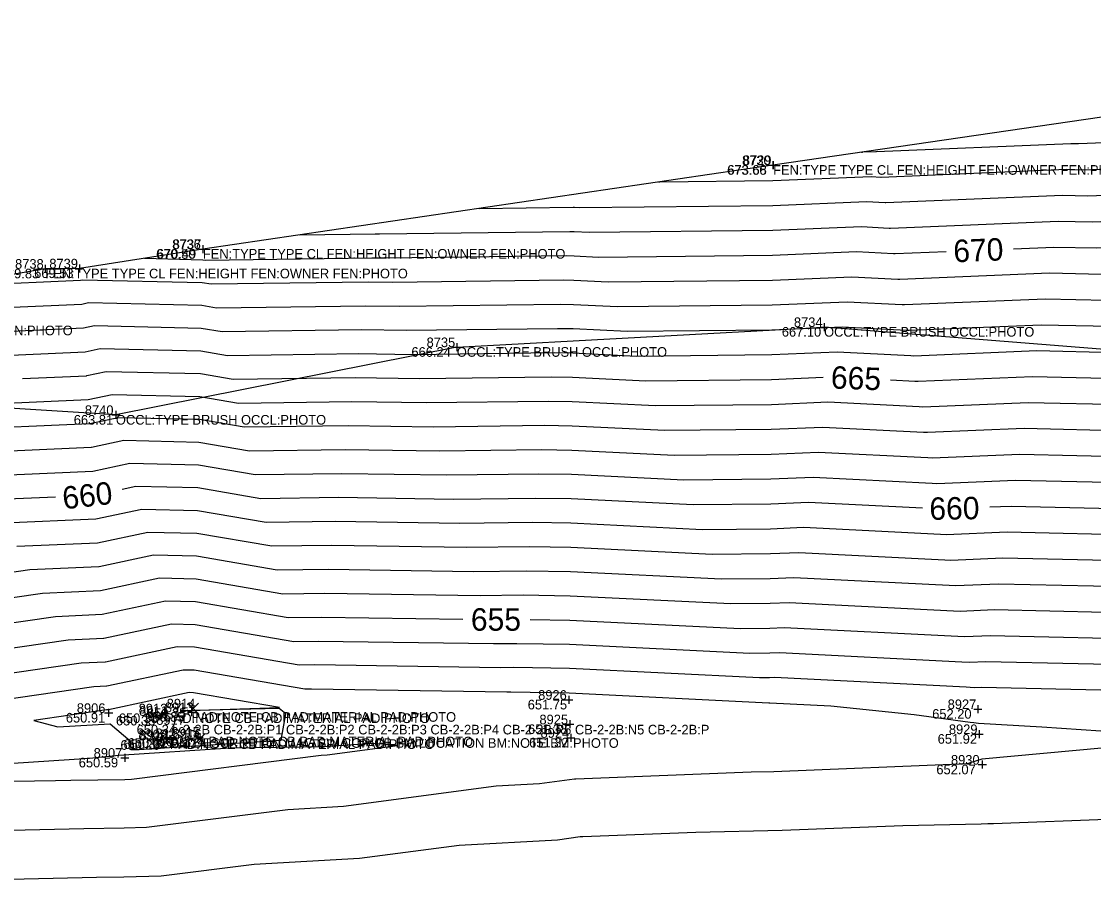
# Model space of a CAD drawing. Extents: x 2129350 to 2137777, y 657588 to 659885.
# Drawn here: x 2137426.1 to 2137559.8, y 659776.9 to 659884 of the extents above; entities that cross this region are included whole.
import ezdxf

# ---------------------------------------------------------------- set-up
doc = ezdxf.new("R2010")
doc.units = 0
for name, color, linetype in [('DT_X_Contour_Major', 7, 'Continuous'), ('DT_X_Contour_Minor', 7, 'Continuous'), ('DT_X_TIN_Hull', 7, 'Continuous'), ('SV_X_Occupation_Line', 7, 'Continuous'), ('SV_X_Random_Point', 7, 'Continuous'), ('SV_X_Shot_Marker', 7, 'Continuous'), ('SV_X_Text_Comment', 7, 'Continuous'), ('SV_X_Text_Elevation', 7, 'Continuous'), ('SV_X_Text_Name', 7, 'Continuous')]:
    doc.layers.add(name, color=color, linetype=linetype)

msp = doc.modelspace()

# ---------------------------------------------------------------- linework, layer by layer
at = {"layer": 'DT_X_Contour_Major'}
for points in [[(2137549.78, 659855.69), (2137554.82, 659855.9), (2137560.18, 659855.78), (2137579.27, 659856.53), (2137585.34, 659856.39), (2137587.35, 659856.46), (2137596.21, 659855.99), (2137613.39, 659854.93), (2137627.06, 659855.39), (2137640.15, 659854.02), (2137649.09, 659850.85)], [(2137441.42, 659854.49), (2137448.7, 659854.32), (2137449.05, 659854.26), (2137469.77, 659854.56), (2137471.56, 659854.53), (2137494.09, 659854.82), (2137494.99, 659854.8), (2137498.06, 659854.65), (2137519.74, 659854.88), (2137530.23, 659855.32), (2137534.83, 659855.09), (2137535.02, 659855.08), (2137541.39, 659855.34)], [(2137426.21, 659839.5), (2137434.22, 659839.85), (2137434.23, 659839.86), (2137436.67, 659840.37), (2137448.4, 659840.11), (2137452.49, 659839.41), (2137467.69, 659839.62), (2137475.74, 659839.5), (2137492.15, 659839.71), (2137494.82, 659839.66), (2137503.95, 659839.21), (2137519.63, 659839.38), (2137526.07, 659839.65)], [(2137534.46, 659839.33), (2137537.5, 659839.18), (2137537.92, 659839.15), (2137552.17, 659839.75), (2137563.05, 659839.5), (2137576.76, 659840.04), (2137588.18, 659839.77), (2137591.97, 659839.92), (2137598.25, 659839.58), (2137610.42, 659838.83), (2137632.51, 659839.58), (2137634.36, 659839.38)], [(2137438.65, 659825.71), (2137440.36, 659826.07), (2137448.1, 659825.89), (2137455.93, 659824.55), (2137465.61, 659824.69), (2137479.92, 659824.46), (2137490.21, 659824.59), (2137494.65, 659824.52), (2137509.85, 659823.77), (2137519.53, 659823.87), (2137524.21, 659824.07), (2137538.45, 659823.35)], [(2137330.83, 659816.28), (2137333.99, 659816.33), (2137344.79, 659817.75), (2137358.59, 659818.1), (2137369.96, 659819.57), (2137383.23, 659819.98), (2137387.29, 659820.49), (2137398.94, 659822.21), (2137410.35, 659822.66), (2137422.34, 659824.4), (2137430.33, 659824.76)], [(2137546.84, 659823.48), (2137549.51, 659823.59), (2137565.92, 659823.22), (2137574.24, 659823.55), (2137591.02, 659823.16), (2137596.59, 659823.37), (2137600.28, 659823.17), (2137607.45, 659822.73), (2137637.96, 659823.76), (2137642.85, 659823.25), (2137646.53, 659821.94)], [(2137381.95, 659803.37), (2137387.23, 659804.04), (2137406.42, 659806.87), (2137411.32, 659807.06), (2137430.33, 659809.83), (2137436.14, 659810.09), (2137436.17, 659810.09), (2137444.05, 659811.76), (2137447.8, 659811.68), (2137459.37, 659809.69), (2137463.53, 659809.75), (2137481.14, 659809.48)], [(2137489.54, 659809.46), (2137494.48, 659809.38), (2137515.74, 659808.33), (2137519.42, 659808.37), (2137521.2, 659808.45), (2137542.83, 659807.36), (2137543.71, 659807.31), (2137546.86, 659807.44), (2137568.78, 659806.94), (2137571.72, 659807.06), (2137589.46, 659806.65)]]:
    msp.add_lwpolyline(points, dxfattribs=at)
at = {"layer": 'DT_X_Contour_Minor'}
for points in [[(2137530.85, 659867.73), (2137530.95, 659867.74), (2137531.02, 659867.75), (2137532.64, 659867.82), (2137532.7, 659867.81), (2137532.71, 659867.81), (2137556.94, 659868.82), (2137557.89, 659868.8), (2137581.29, 659869.72), (2137583.07, 659869.68), (2137583.66, 659869.7), (2137594.58, 659869.12), (2137615.76, 659867.81), (2137622.7, 659868.04), (2137639.07, 659866.33), (2137673.84, 659854), (2137676.24, 659853.79), (2137680.87, 659854.44), (2137681.45, 659854.44), (2137681.54, 659854.44)], [(2137505.52, 659864.01), (2137505.69, 659864.03), (2137519.8, 659864.18), (2137532.04, 659864.69), (2137533.24, 659864.63), (2137533.28, 659864.63), (2137556.41, 659865.59), (2137558.46, 659865.54), (2137580.78, 659866.42), (2137583.63, 659866.35), (2137584.58, 659866.39), (2137594.99, 659865.83), (2137615.17, 659864.59), (2137623.79, 659864.88), (2137639.34, 659863.25), (2137672.37, 659851.54), (2137675.26, 659851.29), (2137680.84, 659852.08), (2137681.53, 659852.07), (2137681.62, 659852.07)], [(2137483.17, 659860.71), (2137494.87, 659860.86), (2137495.06, 659860.86), (2137495.7, 659860.82), (2137519.78, 659861.08), (2137531.44, 659861.57), (2137533.77, 659861.45), (2137533.86, 659861.45), (2137555.88, 659862.36), (2137559.04, 659862.29), (2137580.28, 659863.12), (2137584.2, 659863.03), (2137585.5, 659863.08), (2137595.39, 659862.55), (2137614.58, 659861.37), (2137624.88, 659861.72), (2137639.61, 659860.17), (2137670.89, 659849.08), (2137674.27, 659848.79), (2137680.8, 659849.71), (2137681.61, 659849.7), (2137681.69, 659849.7)], [(2137460.81, 659857.41), (2137470.19, 659857.55), (2137470.73, 659857.54), (2137494.48, 659857.84), (2137495.02, 659857.83), (2137496.88, 659857.74), (2137519.76, 659857.98), (2137530.83, 659858.44), (2137534.3, 659858.27), (2137534.44, 659858.26), (2137555.35, 659859.13), (2137559.61, 659859.03), (2137579.78, 659859.82), (2137584.77, 659859.71), (2137586.43, 659859.77), (2137595.8, 659859.27), (2137613.98, 659858.15), (2137625.97, 659858.55), (2137639.88, 659857.1), (2137669.42, 659846.62), (2137673.29, 659846.29), (2137680.76, 659847.34), (2137681.69, 659847.33), (2137681.77, 659847.33)], [(2137420.48, 659851.19), (2137433.45, 659851.76), (2137433.45, 659851.76), (2137433.72, 659851.82), (2137448.64, 659851.48), (2137449.73, 659851.29), (2137469.36, 659851.57), (2137472.4, 659851.52), (2137493.7, 659851.79), (2137494.95, 659851.77), (2137499.24, 659851.56), (2137519.72, 659851.78), (2137529.63, 659852.19), (2137535.37, 659851.9), (2137535.6, 659851.89), (2137554.29, 659852.67), (2137560.76, 659852.52)], [(2137409.56, 659847.72), (2137433.64, 659848.78), (2137433.64, 659848.78), (2137434.45, 659848.96), (2137448.58, 659848.64), (2137450.42, 659848.32), (2137468.94, 659848.58), (2137473.24, 659848.52), (2137493.31, 659848.77), (2137494.92, 659848.75), (2137500.42, 659848.47), (2137519.7, 659848.68), (2137529.03, 659849.07), (2137535.9, 659848.72), (2137536.18, 659848.71), (2137553.76, 659849.44), (2137561.33, 659849.27)], [(2137411.15, 659844.8), (2137433.83, 659845.81), (2137433.84, 659845.81), (2137435.19, 659846.1), (2137448.52, 659845.79), (2137451.11, 659845.35), (2137468.52, 659845.6), (2137474.07, 659845.51), (2137492.93, 659845.75), (2137494.89, 659845.72), (2137501.6, 659845.39), (2137519.67, 659845.58), (2137528.43, 659845.94), (2137536.43, 659845.54), (2137536.76, 659845.52), (2137553.23, 659846.21), (2137561.9, 659846.01)], [(2137412.75, 659841.89), (2137434.02, 659842.83), (2137434.03, 659842.83), (2137435.93, 659843.24), (2137448.46, 659842.95), (2137451.8, 659842.38), (2137468.11, 659842.61), (2137474.91, 659842.5), (2137492.54, 659842.73), (2137494.85, 659842.69), (2137502.78, 659842.3), (2137519.65, 659842.48), (2137527.82, 659842.82), (2137536.97, 659842.36), (2137537.34, 659842.34), (2137552.7, 659842.98), (2137562.48, 659842.75)], [(2137415.95, 659836.06), (2137434.41, 659836.88), (2137434.42, 659836.88), (2137437.41, 659837.51), (2137448.34, 659837.27), (2137453.17, 659836.43), (2137467.28, 659836.64), (2137476.58, 659836.49), (2137491.76, 659836.68), (2137494.78, 659836.63), (2137505.13, 659836.12), (2137519.61, 659836.27), (2137526.62, 659836.57), (2137538.03, 659835.99), (2137538.5, 659835.97), (2137551.63, 659836.52), (2137563.62, 659836.24)], [(2137417.55, 659833.14), (2137434.6, 659833.9), (2137434.61, 659833.9), (2137438.14, 659834.65), (2137448.28, 659834.42), (2137453.86, 659833.46), (2137466.86, 659833.65), (2137477.42, 659833.48), (2137491.37, 659833.66), (2137494.75, 659833.61), (2137506.31, 659833.04), (2137519.59, 659833.17), (2137526.02, 659833.45), (2137538.57, 659832.81), (2137539.07, 659832.79), (2137551.1, 659833.29), (2137564.2, 659832.99)], [(2137419.14, 659830.23), (2137434.79, 659830.92), (2137434.81, 659830.93), (2137438.88, 659831.79), (2137448.22, 659831.58), (2137454.55, 659830.49), (2137466.44, 659830.66), (2137478.25, 659830.48), (2137490.98, 659830.64), (2137494.72, 659830.58), (2137507.49, 659829.95), (2137519.57, 659830.07), (2137525.42, 659830.32), (2137539.1, 659829.63), (2137539.65, 659829.6), (2137550.57, 659830.05), (2137564.77, 659829.73)], [(2137420.74, 659827.32), (2137434.98, 659827.95), (2137435, 659827.95), (2137439.62, 659828.93), (2137448.16, 659828.74), (2137455.24, 659827.52), (2137466.03, 659827.67), (2137479.09, 659827.47), (2137490.59, 659827.62), (2137494.68, 659827.55), (2137508.67, 659826.86), (2137519.55, 659826.97), (2137524.81, 659827.2), (2137539.63, 659826.45), (2137540.23, 659826.42), (2137550.04, 659826.82), (2137565.34, 659826.48)], [(2137423.94, 659821.49), (2137435.37, 659821.99), (2137435.39, 659822), (2137441.1, 659823.21), (2137448.04, 659823.05), (2137456.62, 659821.58), (2137465.19, 659821.7), (2137480.76, 659821.46), (2137489.82, 659821.57), (2137494.61, 659821.5), (2137511.03, 659820.68), (2137519.5, 659820.77), (2137523.61, 659820.95), (2137540.7, 659820.08), (2137541.39, 659820.05), (2137548.98, 659820.36), (2137566.49, 659819.97)], [(2137425.54, 659818.57), (2137435.56, 659819.02), (2137435.59, 659819.02), (2137441.84, 659820.35), (2137447.98, 659820.21), (2137457.3, 659818.61), (2137464.78, 659818.71), (2137481.6, 659818.45), (2137489.43, 659818.55), (2137494.58, 659818.47), (2137512.2, 659817.6), (2137519.48, 659817.67), (2137523.01, 659817.82), (2137541.23, 659816.9), (2137541.97, 659816.86), (2137548.45, 659817.13), (2137567.06, 659816.71)], [(2137410.93, 659813.3), (2137427.13, 659815.66), (2137435.75, 659816.04), (2137435.78, 659816.04), (2137442.57, 659817.49), (2137447.92, 659817.37), (2137457.99, 659815.63), (2137464.36, 659815.73), (2137482.43, 659815.44), (2137489.04, 659815.53), (2137494.54, 659815.44), (2137513.38, 659814.51), (2137519.46, 659814.57), (2137522.41, 659814.7), (2137541.76, 659813.72), (2137542.55, 659813.68), (2137547.92, 659813.9), (2137567.64, 659813.46)], [(2137411.13, 659810.18), (2137428.73, 659812.74), (2137435.95, 659813.06), (2137435.97, 659813.07), (2137443.31, 659814.63), (2137447.86, 659814.52), (2137458.68, 659812.66), (2137463.94, 659812.74), (2137483.27, 659812.44), (2137488.65, 659812.51), (2137494.51, 659812.41), (2137514.56, 659811.42), (2137519.44, 659811.47), (2137521.8, 659811.57), (2137542.3, 659810.54), (2137543.13, 659810.5), (2137547.39, 659810.67), (2137568.21, 659810.2)], [(2137411.52, 659803.94), (2137431.93, 659806.91), (2137436.33, 659807.11), (2137436.36, 659807.11), (2137444.79, 659808.9), (2137447.74, 659808.84), (2137460.06, 659806.72), (2137463.11, 659806.76), (2137484.94, 659806.43), (2137487.87, 659806.46), (2137494.44, 659806.36), (2137516.92, 659805.25), (2137519.4, 659805.27), (2137520.6, 659805.32), (2137543.36, 659804.17), (2137544.29, 659804.13), (2137546.33, 659804.21), (2137569.36, 659803.69)], [(2137569.93, 659800.43), (2137545.8, 659800.98), (2137544.87, 659800.94), (2137543.89, 659800.99), (2137520, 659802.2), (2137519.38, 659802.17), (2137518.1, 659802.16), (2137494.41, 659803.33), (2137487.49, 659803.44), (2137485.78, 659803.42), (2137462.69, 659803.78), (2137460.74, 659803.75), (2137447.67, 659805.99), (2137445.53, 659806.04), (2137436.56, 659804.14), (2137436.52, 659804.13), (2137433.53, 659804), (2137411.72, 659800.83)], [(2137411.91, 659797.71), (2137435.12, 659801.09), (2137436.71, 659801.16), (2137436.75, 659801.16), (2137446.26, 659803.18)], [(2137446.26, 659803.18), (2137447.61, 659803.15), (2137461.43, 659800.78), (2137462.28, 659800.79), (2137486.61, 659800.41), (2137487.1, 659800.42), (2137494.37, 659800.3), (2137519.27, 659799.07), (2137519.36, 659799.07), (2137519.4, 659799.07), (2137527, 659798.69), (2137537.42, 659797.59), (2137544.39, 659796.64), (2137544.85, 659796.58), (2137545.44, 659796.5), (2137553.31, 659796.06), (2137570.5, 659794.9)], [(2137459.06, 659797.67), (2137458.22, 659798.35), (2137445.94, 659798.05), (2137458.28, 659798.46), (2137447.55, 659800.31), (2137447, 659800.32), (2137436.95, 659798.19), (2137436.91, 659798.18), (2137436.72, 659798.17), (2137427.64, 659796.85), (2137430.62, 659796.05), (2137437.11, 659796.44), (2137437.14, 659796.44), (2137439.65, 659794.3), (2137439.72, 659793.24), (2137440.77, 659793.25), (2137458.46, 659794.39), (2137459.06, 659797.67)], [(2137452.16, 659793.38), (2137438.23, 659792.48), (2137434.58, 659792.09), (2137422.5, 659791.3), (2137407.03, 659789.18), (2137406.08, 659789.12), (2137405.67, 659788.99), (2137406.75, 659789.01), (2137406.83, 659789.01), (2137430.36, 659789.35), (2137432.25, 659789.39), (2137438.98, 659789.49), (2137439.83, 659789.51), (2137463.48, 659792.51), (2137464.21, 659792.55), (2137472.98, 659793.72), (2137470.02, 659793.99), (2137463.62, 659793.57), (2137452.16, 659793.38)], [(2137561.2, 659793.43), (2137545.83, 659792.03), (2137544.52, 659791.62), (2137544.46, 659791.6), (2137544.04, 659791.46), (2137519.9, 659790.46), (2137517.08, 659790.41), (2137495.22, 659789.55), (2137495.06, 659789.54), (2137490.7, 659788.93), (2137485.29, 659788.64), (2137466.23, 659786.11), (2137459.3, 659785.72), (2137441.68, 659783.49), (2137438.92, 659783.43), (2137433.86, 659783.35), (2137426.56, 659783.19), (2137408.45, 659782.93)], [(2137422.76, 659777.03), (2137435.47, 659777.31), (2137438.86, 659777.36), (2137443.53, 659777.46), (2137455.11, 659778.93), (2137468.25, 659779.66), (2137480.66, 659781.31), (2137492.93, 659781.97), (2137495.74, 659782.36), (2137496.11, 659782.38), (2137510.2, 659782.94), (2137520.95, 659783.15), (2137536, 659783.77), (2137545.77, 659783.94), (2137546.58, 659783.98), (2137547.28, 659783.99), (2137562.47, 659784.6)]]:
    msp.add_lwpolyline(points, dxfattribs=at)
at = {"layer": 'DT_X_TIN_Hull'}
msp.add_lwpolyline([(2137682.67, 659795.89), (2137683.23, 659802.45), (2137681.16, 659866.09), (2137662.56, 659884.03), (2137618.21, 659881.07), (2137582.15, 659875.2), (2137519.78, 659866.12), (2137448.73, 659855.63), (2137433.35, 659853.23), (2137429.07, 659853.19), (2137387.39, 659845.94), (2137330.7, 659837.84), (2137285.08, 659831.19), (2137237.64, 659823.86)], dxfattribs=at)
at = {"layer": 'SV_X_Occupation_Line'}
msp.add_line((2137480.38, 659843.41), (2137526.17, 659845.92), dxfattribs=at)
for points in [[(2137645.96, 659804.81), (2137622.82, 659836.03), (2137571.07, 659842.33), (2137526.17, 659845.92)], [(2137480.38, 659843.41), (2137437.87, 659834.95), (2137389.36, 659837.99), (2137332.62, 659830.1), (2137285.98, 659826.21), (2137239.08, 659817.23), (2137193.33, 659807.31), (2137176.53, 659790.93), (2137161.71, 659798.09), (2137093.33, 659789.19), (2137049.71, 659785.18), (2137001.99, 659777.26), (2136954.5, 659770.07), (2136896.4, 659764.61), (2136840.89, 659752.59), (2136788.74, 659742.51), (2136730.29, 659733.36), (2136681.93, 659723.11), (2136638.55, 659717.12), (2136590.23, 659707.52), (2136559.74, 659704.46)]]:
    msp.add_lwpolyline(points, dxfattribs=at)
at = {"layer": 'SV_X_Random_Point'}
for p, q in [((2137442.99, 659796.77), (2137444.32, 659798.1)), ((2137442.99, 659798.1), (2137444.32, 659796.77)), ((2137446.85, 659797.68), (2137448.18, 659799.01)), ((2137446.85, 659799.01), (2137448.18, 659797.68)), ((2137443.58, 659793.72), (2137444.91, 659795.06)), ((2137443.58, 659795.06), (2137444.91, 659793.72)), ((2137447.68, 659793.91), (2137449.02, 659795.24)), ((2137447.68, 659795.24), (2137449.02, 659793.91))]:
    msp.add_line(p, q, dxfattribs=at)
at = {"layer": 'SV_X_Shot_Marker'}
for p, q in [((2137519.28, 659866.12), (2137520.28, 659866.12)), ((2137519.32, 659866.1), (2137520.32, 659866.1)), ((2137519.78, 659866.62), (2137519.78, 659865.62)), ((2137519.78, 659866.12), (2137519.78, 659866.12)), ((2137519.82, 659866.6), (2137519.82, 659865.6)), ((2137519.82, 659866.1), (2137519.82, 659866.1)), ((2137448.22, 659855.65), (2137449.22, 659855.65)), ((2137448.23, 659855.63), (2137449.23, 659855.63)), ((2137448.72, 659856.15), (2137448.72, 659855.15)), ((2137448.72, 659855.65), (2137448.72, 659855.65)), ((2137448.73, 659856.13), (2137448.73, 659855.13)), ((2137448.73, 659855.63), (2137448.73, 659855.63)), ((2137428.57, 659853.19), (2137429.57, 659853.19)), ((2137429.07, 659853.69), (2137429.07, 659852.69)), ((2137429.07, 659853.19), (2137429.07, 659853.19)), ((2137432.85, 659853.23), (2137433.85, 659853.23)), ((2137433.35, 659853.73), (2137433.35, 659852.73)), ((2137433.35, 659853.23), (2137433.35, 659853.23)), ((2137525.67, 659845.92), (2137526.67, 659845.92)), ((2137526.17, 659846.42), (2137526.17, 659845.42)), ((2137526.17, 659845.92), (2137526.17, 659845.92)), ((2137479.88, 659843.41), (2137480.88, 659843.41)), ((2137480.38, 659843.91), (2137480.38, 659842.91)), ((2137480.38, 659843.41), (2137480.38, 659843.41)), ((2137437.87, 659835.45), (2137437.87, 659834.45)), ((2137437.37, 659834.95), (2137438.37, 659834.95)), ((2137437.87, 659834.95), (2137437.87, 659834.95)), ((2137493.86, 659799.43), (2137494.86, 659799.43)), ((2137494.36, 659799.93), (2137494.36, 659798.93)), ((2137494.36, 659799.43), (2137494.36, 659799.43)), ((2137436.47, 659797.79), (2137437.47, 659797.79)), ((2137436.97, 659798.29), (2137436.97, 659797.29)), ((2137436.97, 659797.79), (2137436.97, 659797.79)), ((2137443.51, 659797.73), (2137444.51, 659797.73)), ((2137444.01, 659798.23), (2137444.01, 659797.23)), ((2137444.01, 659797.73), (2137444.01, 659797.73)), ((2137446.8, 659797.89), (2137447.8, 659797.89)), ((2137447.3, 659798.39), (2137447.3, 659797.39)), ((2137447.3, 659797.89), (2137447.3, 659797.89)), ((2137544.85, 659798.27), (2137545.85, 659798.27)), ((2137545.35, 659798.77), (2137545.35, 659797.77)), ((2137545.35, 659798.27), (2137545.35, 659798.27)), ((2137493.95, 659796.37), (2137494.95, 659796.37)), ((2137494.45, 659796.87), (2137494.45, 659795.87)), ((2137494.45, 659796.37), (2137494.45, 659796.37)), ((2137448.08, 659795.32), (2137448.08, 659794.32)), ((2137494.58, 659795.19), (2137494.58, 659794.19)), ((2137545.01, 659795.15), (2137546.01, 659795.15)), ((2137545.51, 659795.65), (2137545.51, 659794.65)), ((2137545.51, 659795.15), (2137545.51, 659795.15)), ((2137444.09, 659794.5), (2137445.09, 659794.5)), ((2137444.59, 659795), (2137444.59, 659794)), ((2137444.59, 659794.5), (2137444.59, 659794.5)), ((2137447.58, 659794.82), (2137448.58, 659794.82)), ((2137448.08, 659794.82), (2137448.08, 659794.82)), ((2137494.08, 659794.69), (2137495.08, 659794.69)), ((2137494.58, 659794.69), (2137494.58, 659794.69)), ((2137439, 659792.7), (2137439, 659791.7)), ((2137438.5, 659792.2), (2137439.5, 659792.2)), ((2137439, 659792.2), (2137439, 659792.2)), ((2137545.4, 659791.34), (2137546.4, 659791.34)), ((2137545.9, 659791.84), (2137545.9, 659790.84)), ((2137545.9, 659791.34), (2137545.9, 659791.34))]:
    msp.add_line(p, q, dxfattribs=at)

# ---------------------------------------------------------------- texts
at = {"layer": 'DT_X_Contour_Major'}
for s, rotation, p in [('670', 2.3762, (2137542.34, 659853.98)), ('665', 357.838, (2137526.98, 659838.26)), ('660', 6.5208, (2137431.36, 659823.17)), ('660', 0.893, (2137539.32, 659821.86)), ('655', 359.9056, (2137482.13, 659808.05))]:
    msp.add_text(s, height=2.8, rotation=rotation, dxfattribs=at).set_placement(p)
at = {"layer": 'SV_X_Text_Comment'}
for s, p in [('FEN:TYPE TYPE CL FEN:HEIGHT FEN:OWNER FEN:PHOTO', (2137519.82, 659864.91)), ('FEN:TYPE TYPE CL FEN:HEIGHT FEN:OWNER FEN:PHOTO', (2137448.72, 659854.45)), ('FEN:TYPE TYPE CL FEN:HEIGHT FEN:OWNER FEN:PHOTO', (2137429.07, 659851.99)), ('FEN:TYPE TYPE CL FEN:HEIGHT FEN:OWNER FEN:PHOTO', (2137387.29, 659844.89)), ('OCCL:TYPE BRUSH OCCL:PHOTO', (2137526.17, 659844.72)), ('OCCL:TYPE BRUSH OCCL:PHOTO', (2137480.38, 659842.21)), ('OCCL:TYPE BRUSH OCCL:PHOTO', (2137437.87, 659833.75)), ('PAD:NOTE CB PAD:MATERIAL PAD:PHOTO', (2137444.01, 659796.53)), ('PAD:NOTE CB PAD:MATERIAL PAD:PHOTO', (2137447.3, 659796.69)), ('2-2B CB-2-2B:P1 CB-2-2B:P2 CB-2-2B:P3 CB-2-2B:P4 CB-2-2B:P5 CB-2-2B:N5 CB-2-2B:P', (2137446.23, 659795.11)), ('PAD:NOTE CB PAD:MATERIAL PAD:PHOTO', (2137444.59, 659793.3)), ('BM:DESCRIPTION MAG SW COR CB BM:LOCATION BM:NOTE BM:PHOTO', (2137444.67, 659793.44)), ('4 PAD:NOTE CB PAD:MATERIAL PAD:PHOTO', (2137448.08, 659793.62))]:
    msp.add_text(s, height=1.2, dxfattribs=at).set_placement(p)
at = {"layer": 'SV_X_Text_Elevation'}
for s, p in [('673.66', (2137514.08, 659864.91)), ('673.68', (2137514.12, 659864.92)), ('670.50', (2137442.89, 659854.43)), ('670.49', (2137442.97, 659854.45)), ('669.83', (2137423.4, 659851.99)), ('669.53', (2137427.68, 659852.03)), ('667.10', (2137520.9, 659844.72)), ('666.24', (2137474.72, 659842.21)), ('663.81', (2137432.62, 659833.75)), ('651.75', (2137489.22, 659798.23)), ('650.91', (2137431.63, 659796.59)), ('650.38', (2137438.23, 659796.53)), ('650.35', (2137441.52, 659796.69)), ('650.35', (2137441.74, 659797.15)), ('652.20', (2137539.65, 659797.07)), ('650.33', (2137437.88, 659796.23)), ('651.38', (2137489.26, 659795.17)), ('650.34', (2137440.46, 659795.11)), ('651.92', (2137540.33, 659793.95)), ('650.26', (2137438.44, 659793.19)), ('650.33', (2137438.82, 659793.3)), ('650.31', (2137439.33, 659793.44)), ('650.28', (2137442.34, 659793.62)), ('650.17', (2137443.07, 659793.38)), ('651.32', (2137489.4, 659793.49)), ('650.59', (2137433.24, 659791)), ('652.07', (2137540.17, 659790.14))]:
    msp.add_text(s, height=1.2, dxfattribs=at).set_placement(p)
at = {"layer": 'SV_X_Text_Name'}
for s, p in [('8730', (2137515.94, 659866.1)), ('8729', (2137516.04, 659866.12)), ('8736', (2137444.89, 659855.63)), ('8737', (2137444.95, 659855.65)), ('8738', (2137425.3, 659853.19)), ('8739', (2137429.57, 659853.23)), ('8734', (2137522.41, 659845.92)), ('8735', (2137476.61, 659843.41)), ('8740', (2137434, 659834.95)), ('8926', (2137490.52, 659799.43)), ('8913', (2137443.98, 659797.89)), ('8914', (2137444.21, 659798.35)), ('8927', (2137541.58, 659798.27)), ('8906', (2137433, 659797.79)), ('8912', (2137440.71, 659797.73)), ('8911', (2137440.77, 659797.43)), ('8917', (2137442.91, 659796.31)), ('8925', (2137490.68, 659796.37)), ('8929', (2137541.73, 659795.15)), ('8909', (2137440.68, 659794.5)), ('8910', (2137440.83, 659794.39)), ('311', (2137442.83, 659794.64)), ('8915', (2137444.77, 659794.82)), ('8916', (2137444.96, 659794.58)), ('8924', (2137490.82, 659794.69)), ('8907', (2137435.1, 659792.2)), ('8930', (2137541.99, 659791.34))]:
    msp.add_text(s, height=1.2, dxfattribs=at).set_placement(p)

doc.saveas('drawing.dxf')
